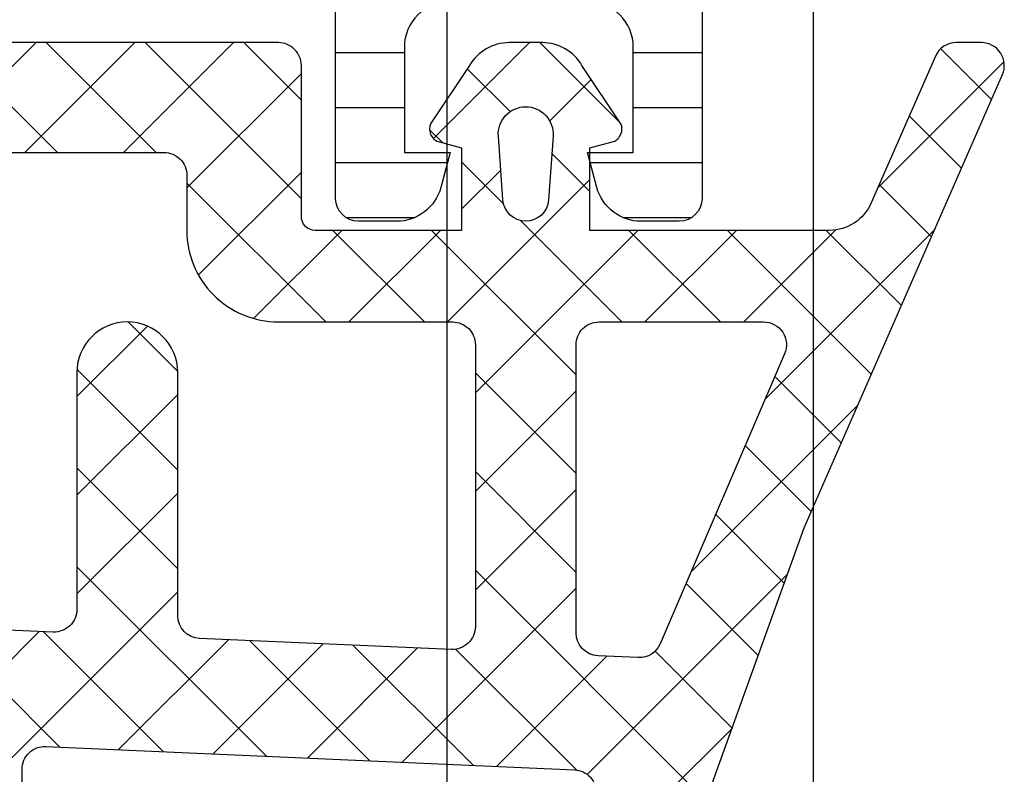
# Model space of a CAD drawing. Header units: millimetres. Extents: x 373037 to 682063, y 76092 to 274210.
# Tile 534 of 552: x 681572 to 681594, y 270400 to 270416. Entities that reach past the tile are written whole.
import ezdxf

# ---------------------------------------------------------------- set-up
doc = ezdxf.new("R2010")
doc.units = ezdxf.units.MM
doc.header["$LTSCALE"] = 100
doc.layers.add('PUDORYS', color=253, linetype='CONTINUOUS')
pattern_1 = [(135, (679960.638258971, 248348.1544064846), (-1.077630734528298, -1.077630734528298), []), (225, (679960.638258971, 248348.1544064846), (1.077630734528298, -1.077630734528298), [])]

msp = doc.modelspace()

# ---------------------------------------------------------------- hatches: boundary and pattern name
at = {"layer": 'PUDORYS', "true_color": 0x939598}
h = msp.add_hatch(dxfattribs=at)
h.set_pattern_fill('LINIE', color=252, scale=1.2, angle=180, style=0)
h.set_pattern_definition([(180, (681592.580932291, 270435.9479546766), (-1.469551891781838e-16, -1.2), [])])
edge = h.paths.add_edge_path()
edge.add_arc((681589.0462359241, 270417.9741822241), 0.299999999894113, 89.99792469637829, 179.9979247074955)
edge.add_line((681588.7462359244, 270417.9741930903), (681588.746207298, 270417.1638617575))
edge.add_arc((681588.2462099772, 270417.1638771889), 0.4999973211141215, 269.9976177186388, 359.99823167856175, ccw=False)
edge.add_line((681588.246189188, 270416.6638798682), (681587.405116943, 270416.6625593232))
edge.add_arc((681587.4051169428, 270416.4625593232), 0.2000000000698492, 90.00000000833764, 180)
edge.add_line((681587.2051169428, 270416.4625593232), (681587.2051169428, 270412.3625593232))
edge.add_arc((681586.7051169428, 270412.3625593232), 0.5, 270.0000000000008, 360, ccw=False)
edge.add_line((681586.7051169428, 270411.8625593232), (681585.8743677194, 270411.8625593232))
edge.add_arc((681585.8743677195, 270412.8625593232), 1, 194.9999999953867, 269.99999999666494, ccw=False)
edge.add_line((681584.9084418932, 270412.6037402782), (681584.7051169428, 270413.3625593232))
edge.add_line((681584.7051169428, 270413.3625593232), (681585.7051169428, 270413.3625593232))
edge.add_line((681585.7051169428, 270413.3625593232), (681585.7051169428, 270415.6625593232))
edge.add_arc((681584.7009904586, 270415.6608500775), 1.004127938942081, 0.09753001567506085, 89.76591227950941)
edge.add_line((681584.7050929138, 270416.6649696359), (681581.7052145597, 270416.6649696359))
edge.add_arc((681581.7092429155, 270415.6608502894), 1.004127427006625, 90.22985967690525, 179.902482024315)
edge.add_line((681580.7051169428, 270415.6625593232), (681580.7051169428, 270413.3625593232))
edge.add_line((681580.7051169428, 270413.3625593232), (681581.7051169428, 270413.3625593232))
edge.add_line((681581.7051169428, 270413.3625593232), (681581.5017919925, 270412.6037402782))
edge.add_arc((681580.5358661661, 270412.8625593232), 1.000000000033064, 270.00000000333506, 345.00000000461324, ccw=False)
edge.add_line((681580.5358661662, 270411.8625593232), (681579.7051169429, 270411.8625593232))
edge.add_arc((681579.7051169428, 270412.3625593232), 0.5, 180, 270, ccw=False)
edge.add_line((681579.2051169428, 270412.3625593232), (681579.2051169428, 270416.4625593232))
edge.add_arc((681579.000943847, 270416.4608307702), 0.2041804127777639, 0.4850610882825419, 88.84413105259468)
edge.add_line((681579.0050626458, 270416.6649696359), (681553.1636958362, 270416.6649925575))
edge.add_arc((681553.1637112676, 270417.1649898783), 0.499997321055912, 179.9976177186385, 269.99823168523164, ccw=False)
edge.add_line((681552.6637139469, 270417.1650106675), (681552.6637425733, 270417.9753420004))
edge.add_arc((681552.3637425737, 270417.9753528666), 0.3000000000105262, 359.997924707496, 449.9979247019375)
edge.add_line((681552.3637534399, 270418.2753528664), (681549.9637550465, 270418.2751078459))
edge.add_arc((681549.963770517, 270418.775103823), 0.4999959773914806, 179.9976222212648, 269.9982271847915, ccw=False)
edge.add_line((681549.46377454, 270418.7751245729), (681549.4639011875, 270422.2516660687))
edge.add_arc((681550.4537141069, 270422.1093195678), 0.9999960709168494, 57.27090860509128, 171.8163166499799, ccw=False)
edge.add_line((681550.9943795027, 270422.9505526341), (681553.2779885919, 270421.6320002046))
edge.add_arc((681553.5280042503, 270422.0650038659), 0.4999999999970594, 239.9979280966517, 269.9978647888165)
edge.add_line((681553.527985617, 270421.5650038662), (681587.8822543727, 270421.5639175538))
edge.add_arc((681587.8822719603, 270422.0639175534), 0.4999999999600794, 269.9979846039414, 299.9979213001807)
edge.add_line((681588.1322562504, 270421.6308957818), (681590.4159608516, 270422.9492827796))
edge.add_arc((681590.9565653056, 270422.108010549), 0.9999960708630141, 8.179532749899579, 122.7249408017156, ccw=False)
edge.add_line((681591.9463885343, 270422.2502853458), (681591.9462618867, 270418.7737438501))
edge.add_arc((681591.4462659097, 270418.7737593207), 0.4999959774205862, 269.99762221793, 359.99822717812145, ccw=False)
edge.add_line((681591.4462451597, 270418.2737633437), (681589.0462467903, 270418.2741822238))
edge = h.paths.add_edge_path(flags=16)
edge.add_line((681564.8551231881, 270418.4644578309), (681564.8551231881, 270419.7644519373))
edge.add_arc((681564.3551268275, 270419.7644555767), 0.499996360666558, 359.9995829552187, 450.0004170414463)
edge.add_line((681564.3551231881, 270420.2644519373), (681555.5051292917, 270420.2644519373))
edge.add_arc((681555.5051256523, 270419.7644555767), 0.499996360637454, 89.99958295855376, 180.0004170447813)
edge.add_line((681555.0051292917, 270419.7644519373), (681555.0051292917, 270418.464457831))
edge.add_arc((681555.5051292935, 270418.4644412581), 0.500000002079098, 179.9981008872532, 269.9999997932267)
edge.add_line((681555.5051292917, 270417.9644412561), (681564.3551231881, 270417.9644412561))
edge.add_arc((681564.3551231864, 270418.4644412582), 0.5000000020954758, 270.0000002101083, 360.0018990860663)
edge = h.paths.add_edge_path(flags=16)
edge.add_arc((681575.055129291, 270418.4644412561), 0.5, 270, 360)
edge.add_line((681575.555129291, 270418.4644412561), (681575.555129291, 270419.7644519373))
edge.add_arc((681575.055129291, 270419.7644519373), 0.5, 0, 90)
edge.add_line((681575.055129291, 270420.2644519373), (681566.3551231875, 270420.2644519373))
edge.add_arc((681566.3551231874, 270419.7644519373), 0.5, 90, 180)
edge.add_line((681565.8551231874, 270419.7644519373), (681565.8551231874, 270418.4644412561))
edge.add_arc((681566.3551231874, 270418.4644412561), 0.5, 180, 270)
edge.add_line((681566.3551231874, 270417.9644412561), (681575.0551292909, 270417.9644412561))
edge = h.paths.add_edge_path(flags=16)
edge.add_arc((681577.0551256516, 270419.7644555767), 0.499996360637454, 89.99958295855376, 180.0004170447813)
edge.add_line((681576.555129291, 270419.7644519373), (681576.555129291, 270418.464457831))
edge.add_arc((681577.0551292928, 270418.4644412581), 0.500000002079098, 179.9981008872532, 269.9999997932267)
edge.add_line((681577.055129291, 270417.9644412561), (681585.9051384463, 270417.9644412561))
edge.add_arc((681585.9051384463, 270418.4644259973), 0.4999847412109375, 270, 360)
edge.add_line((681586.4051231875, 270418.4644259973), (681586.4051231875, 270419.7644366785))
edge.add_arc((681585.9051079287, 270419.7644366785), 0.5000152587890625, 0, 90)
edge.add_line((681585.9051079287, 270420.2644519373), (681577.055129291, 270420.2644519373))
h = msp.add_hatch(dxfattribs=at)
h.set_pattern_fill('ANSI37', color=252, scale=0.48, angle=90, style=0)
h.set_pattern_definition(pattern_1)
edge = h.paths.add_edge_path(flags=16)
edge.add_line((681582.8575962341, 270412.3292867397), (681582.7578522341, 270413.7221407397))
edge.add_arc((681583.3563191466, 270413.7649982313), 0.5999995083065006, 89.99999164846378, 184.0960805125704, ccw=False)
edge.add_arc((681583.3563193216, 270413.7649982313), 0.5999995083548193, -4.096080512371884, 90.00000835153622, ccw=False)
edge.add_line((681583.9547862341, 270413.7221407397), (681583.8550422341, 270412.3292867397))
edge.add_arc((681583.356319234, 270412.3650012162), 0.5000001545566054, 184.096064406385, 355.9039355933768, ccw=False)
edge = h.paths.add_edge_path(flags=16)
edge.add_arc((681584.9563158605, 270409.1649931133), 0.4999996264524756, 89.99995719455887, 180.0000428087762, ccw=False)
edge.add_line((681584.9563162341, 270409.6649927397), (681588.550001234, 270409.6649927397))
edge.add_arc((681588.5500012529, 270409.1649924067), 0.5000003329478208, -23.218026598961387, 90.00000216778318, ccw=False)
edge.add_line((681589.009507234, 270408.9678767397), (681586.293629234, 270402.6367747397))
edge.add_arc((681585.8341238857, 270402.8338906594), 0.4999998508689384, 267.4998893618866, 336.78191820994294, ccw=False)
edge.add_line((681585.812313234, 270402.3343667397), (681584.934506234, 270402.3726927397))
edge.add_arc((681584.9563157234, 270402.8722163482), 0.4999994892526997, 179.9999551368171, 267.5000208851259, ccw=False)
edge.add_line((681584.4563162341, 270402.8722167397), (681584.4563162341, 270409.1649927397))
edge = h.paths.add_edge_path(flags=16)
edge.add_line((681559.402397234, 270403.7568307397), (681555.253727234, 270412.6536837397))
edge.add_arc((681555.706880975, 270412.8649928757), 0.4999998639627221, 89.99997032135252, 205.0000079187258, ccw=False)
edge.add_line((681555.7068812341, 270413.3649927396), (681565.056316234, 270413.3649927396))
edge.add_arc((681565.0563166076, 270412.8649931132), 0.4999996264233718, -4.280877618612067e-05, 90.00004280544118, ccw=False)
edge.add_line((681565.556316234, 270412.8649927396), (681565.556316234, 270403.7410697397))
edge.add_arc((681565.0563161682, 270403.7410699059), 0.5000000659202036, 267.4999727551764, 359.999980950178, ccw=False)
edge.add_line((681565.0345062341, 270403.2415457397), (681559.8337422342, 270403.4686157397))
edge.add_arc((681559.8555519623, 270403.9681411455), 0.5000012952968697, 205.0000919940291, 267.5000025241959, ccw=False)
edge = h.paths.add_edge_path(flags=16)
edge.add_arc((681568.2563158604, 270412.8649931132), 0.4999996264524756, 89.99995719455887, 180.0000428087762, ccw=False)
edge.add_line((681568.256316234, 270413.3649927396), (681575.4563162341, 270413.3649927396))
edge.add_arc((681575.4563166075, 270412.8649931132), 0.4999996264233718, -4.280877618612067e-05, 90.00004280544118, ccw=False)
edge.add_line((681575.9563162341, 270412.8649927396), (681575.9563162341, 270411.6649927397))
edge.add_arc((681577.9563147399, 270411.6649912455), 1.999998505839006, 179.9999571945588, 270.0000428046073)
edge.add_line((681577.9563162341, 270409.6649927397), (681581.7563162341, 270409.6649927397))
edge.add_arc((681581.7563166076, 270409.1649931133), 0.4999996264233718, -4.280877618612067e-05, 90.00004280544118, ccw=False)
edge.add_line((681582.256316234, 270409.1649927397), (681582.256316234, 270403.0119317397))
edge.add_arc((681581.756316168, 270403.011931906), 0.5000000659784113, 267.4999727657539, 359.999980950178, ccw=False)
edge.add_line((681581.7345062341, 270402.5124077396), (681576.2345062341, 270402.7525427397))
edge.add_arc((681576.2563157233, 270403.2520663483), 0.4999994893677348, 179.9999551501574, 267.50002088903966, ccw=False)
edge.add_line((681575.756316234, 270403.2520667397), (681575.756316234, 270408.5649927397))
edge.add_arc((681574.656316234, 270408.5649927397), 1.100000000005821, 0, 180)
edge.add_line((681573.556316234, 270408.5649927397), (681573.556316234, 270403.3917817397))
edge.add_arc((681573.0563161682, 270403.3917819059), 0.5000000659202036, 267.4999727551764, 359.999980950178, ccw=False)
edge.add_line((681573.0345062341, 270402.8922577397), (681568.2345062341, 270403.1018307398))
edge.add_arc((681568.2563157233, 270403.6013543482), 0.4999994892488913, 179.9999551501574, 267.50002089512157, ccw=False)
edge.add_line((681567.756316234, 270403.6013547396), (681567.756316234, 270412.8649927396))
edge = h.paths.add_edge_path()
edge.add_line((681553.043263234, 270411.4785357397), (681557.141112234, 270402.6906697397))
edge.add_ellipse((681559.8600376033, 270403.9585272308), major_axis=(-3.00000296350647, 0), ratio=1, start_angle=25.00003062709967, end_angle=87.49994116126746)
edge.add_line((681559.729176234, 270400.9613797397), (681560.378126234, 270400.9330457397))
edge.add_ellipse((681560.3563167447, 270400.4335221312), major_axis=(-0.4999994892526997, 0), ratio=1, start_angle=179.9999551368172, end_angle=267.5000208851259, ccw=False)
edge.add_line((681560.856316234, 270400.4335217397), (681560.856316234, 270399.4649927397))
edge.add_ellipse((681560.9563161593, 270399.464992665), major_axis=(-0.09999992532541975, 0), ratio=1, start_angle=-4.282211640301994e-05, end_angle=90.00004278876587)
edge.add_line((681560.9563162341, 270399.3649927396), (681561.556316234, 270399.3649927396))
edge.add_ellipse((681561.5563163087, 270399.464992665), major_axis=(-0.09999992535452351, 0), ratio=1, start_angle=89.99995722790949, end_angle=180.0000428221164)
edge.add_line((681561.656316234, 270399.4649927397), (681561.656316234, 270400.3680307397))
edge.add_ellipse((681562.1563162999, 270400.3680305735), major_axis=(-0.5000000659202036, 0), ratio=1, start_angle=267.4999727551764, end_angle=359.99998095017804, ccw=False)
edge.add_line((681562.1781262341, 270400.8675547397), (681571.0784202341, 270400.4737167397))
edge.add_ellipse((681571.0563161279, 270399.9742054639), major_axis=(-0.5000001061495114, 0), ratio=1, start_angle=179.9999170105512, end_angle=267.4662307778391, ccw=False)
edge.add_line((681571.556316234, 270399.9742047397), (681571.556316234, 270399.3649927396))
edge.add_ellipse((681571.6563161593, 270399.3649926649), major_axis=(-0.09999992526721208, 0), ratio=1, start_angle=-4.28221165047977e-05, end_angle=90.00004280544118)
edge.add_line((681571.656316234, 270399.2649927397), (681572.256316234, 270399.2649927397))
edge.add_ellipse((681572.2563163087, 270399.3649926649), major_axis=(-0.09999992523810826, 0), ratio=1, start_angle=89.9999571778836, end_angle=180.0000428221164)
edge.add_line((681572.356316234, 270399.3649927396), (681572.356316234, 270399.8945547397))
edge.add_ellipse((681572.8563167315, 270399.8945550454), major_axis=(-0.5000004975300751, 0), ratio=1, start_angle=-92.53369799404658, end_angle=3.503136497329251e-05, ccw=False)
edge.add_line((681572.8784202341, 270400.3940667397), (681584.4186452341, 270399.8834107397))
edge.add_ellipse((681584.3968357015, 270399.383886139), major_axis=(-0.5000004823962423, 0), ratio=1, start_angle=176.7829426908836, end_angle=267.50002091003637, ccw=False)
edge.add_line((681584.8960482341, 270399.3558267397), (681584.607485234, 270394.2220837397))
edge.add_ellipse((681584.197067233, 270394.3376391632), major_axis=(-0.4263754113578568, 0), ratio=1, start_angle=20.758972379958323, end_angle=164.2751455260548, ccw=False)
edge.add_line((681583.798372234, 270394.1865157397), (681583.799612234, 270394.4191187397))
edge.add_line((681583.7996122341, 270394.4191187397), (681584.0977502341, 270396.3016977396))
edge.add_line((681584.0977502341, 270396.3016977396), (681583.6973242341, 270399.1509827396))
edge.add_ellipse((681583.4002436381, 270399.109232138), major_axis=(-0.2999999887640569, 0), ratio=1, start_angle=187.9997440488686, end_angle=304.5977463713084)
edge.add_ellipse((681584.9333570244, 270396.8866610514), major_axis=(-3.000047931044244, 0), ratio=1, start_angle=-55.40235871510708, end_angle=18.00842457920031)
edge.add_line((681582.0802782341, 270395.9591757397), (681582.7138542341, 270393.7042847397))
edge.add_ellipse((681583.4890667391, 270393.8652142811), major_axis=(-0.791740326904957, 0), ratio=1, start_angle=11.72768979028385, end_angle=83.20165374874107)
edge.add_line((681583.3953442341, 270393.0790407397), (681584.4535542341, 270393.0778197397))
edge.add_ellipse((681584.3244299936, 270394.2569059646), major_axis=(-1.186135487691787, 0), ratio=1, start_angle=96.24967815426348, end_angle=161.3444235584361)
edge.add_line((681585.4482442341, 270393.8774867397), (681586.5425772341, 270397.1188267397))
edge.add_line((681586.5425772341, 270397.1188267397), (681589.4323552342, 270405.1686217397))
edge.add_line((681589.432355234, 270405.1686217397), (681593.765164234, 270415.0664987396))
edge.add_ellipse((681593.3061552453, 270415.2647688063), major_axis=(-0.5000002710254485, 0), ratio=1, start_angle=156.6379505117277, end_angle=269.9334236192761)
edge.add_line((681593.3067362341, 270415.7647687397), (681592.760035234, 270415.7654037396))
edge.add_ellipse((681592.7594549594, 270415.2654036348), major_axis=(-0.5000004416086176, 0), ratio=1, start_angle=269.9335054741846, end_angle=336.0791754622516)
edge.add_line((681592.302401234, 270415.4681407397), (681590.900645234, 270412.2641377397))
edge.add_ellipse((681589.9845041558, 270412.6649920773), major_axis=(-0.9999993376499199, 0), ratio=1, start_angle=89.99994718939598, end_angle=156.368385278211, ccw=False)
edge.add_line((681589.984503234, 270411.6649927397), (681584.756561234, 270411.6649927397))
edge.add_line((681584.756561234, 270411.6649927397), (681584.7565522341, 270413.4644717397))
edge.add_line((681584.7565522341, 270413.4644717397), (681585.2713532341, 270413.6024137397))
edge.add_ellipse((681585.1565879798, 270413.8795677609), major_axis=(-0.2999756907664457, 0), ratio=1, start_angle=112.4937002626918, end_angle=202.5035666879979)
edge.add_line((681585.4337222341, 270413.9943807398), (681584.5845552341, 270415.2645077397))
edge.add_ellipse((681583.7186910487, 270414.7647869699), major_axis=(-0.9997207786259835, 0), ratio=1, start_angle=209.9907606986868, end_angle=270.0076118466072)
edge.add_line((681583.718558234, 270415.7645077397), (681582.994197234, 270415.7644767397))
edge.add_ellipse((681582.9944052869, 270414.7647389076), major_axis=(-0.9997378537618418, 0), ratio=1, start_angle=270.0119236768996, end_angle=330.0086750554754)
edge.add_line((681582.1285312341, 270415.2644767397), (681581.2793642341, 270413.9943807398))
edge.add_ellipse((681581.5565117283, 270413.8795688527), major_axis=(-0.2999875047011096, 0), ratio=1, start_angle=-22.50240616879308, end_angle=67.5013961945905)
edge.add_line((681581.441718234, 270413.6024137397), (681581.956534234, 270413.4644417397))
edge.add_line((681581.9565342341, 270413.4644417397), (681581.9565422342, 270411.6649927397))
edge.add_line((681581.956542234, 270411.6649927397), (681578.7563152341, 270411.6649927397))
edge.add_ellipse((681578.7563150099, 270411.9649925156), major_axis=(-0.2999997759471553, 0), ratio=1, start_angle=-4.279988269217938e-05, end_angle=90.00004280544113, ccw=False)
edge.add_line((681578.4563152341, 270411.9649927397), (681578.4563152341, 270415.2649887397))
edge.add_ellipse((681577.9563156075, 270415.2649891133), major_axis=(-0.4999996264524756, 0), ratio=1, start_angle=179.9999571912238, end_angle=270.0000428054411)
edge.add_line((681577.9563152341, 270415.7649887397), (681551.0586932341, 270415.7649887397))
edge.add_line((681551.0586932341, 270415.7649887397), (681550.1635752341, 270414.2145967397))
edge.add_ellipse((681550.5965877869, 270413.9645966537), major_axis=(-0.4999999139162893, 0), ratio=1, start_angle=-30.0000170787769, end_angle=89.99993665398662)
edge.add_line((681550.5965872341, 270413.4645967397), (681550.5965872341, 270411.7672257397))
edge.add_line((681550.5965872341, 270411.7672257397), (681552.590109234, 270411.7672257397))
edge.add_ellipse((681552.5901095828, 270411.2672254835), major_axis=(-0.5000002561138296, 0), ratio=1, start_angle=205.0001285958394, end_angle=270.00003995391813, ccw=False)
h = msp.add_hatch(dxfattribs=at)
h.set_pattern_fill('ANSI37', color=252, scale=0.48, angle=90, style=0)
h.set_pattern_definition(pattern_1)
edge = h.paths.add_edge_path(flags=16)
edge.add_line((681582.8575962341, 270412.3292865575), (681582.7578522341, 270413.7221405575))
edge.add_arc((681583.3563191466, 270413.7649980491), 0.5999995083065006, 89.99999164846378, 184.0960805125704, ccw=False)
edge.add_arc((681583.3563193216, 270413.7649980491), 0.5999995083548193, -4.096080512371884, 90.00000835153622, ccw=False)
edge.add_line((681583.9547862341, 270413.7221405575), (681583.8550422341, 270412.3292865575))
edge.add_arc((681583.356319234, 270412.365001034), 0.5000001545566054, 184.096064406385, 355.9039355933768, ccw=False)
edge = h.paths.add_edge_path(flags=16)
edge.add_arc((681584.9563158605, 270409.1649929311), 0.4999996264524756, 89.99995719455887, 180.0000428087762, ccw=False)
edge.add_line((681584.9563162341, 270409.6649925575), (681588.550001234, 270409.6649925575))
edge.add_arc((681588.5500012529, 270409.1649922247), 0.5000003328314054, -23.21802661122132, 90.00000216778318, ccw=False)
edge.add_line((681589.009507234, 270408.9678765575), (681586.293629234, 270402.6367745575))
edge.add_arc((681585.8341238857, 270402.8338904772), 0.4999998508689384, 267.4998893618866, 336.78191820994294, ccw=False)
edge.add_line((681585.812313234, 270402.3343665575), (681584.934506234, 270402.3726925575))
edge.add_arc((681584.9563157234, 270402.8722161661), 0.4999994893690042, 179.9999551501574, 267.5000208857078, ccw=False)
edge.add_line((681584.4563162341, 270402.8722165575), (681584.4563162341, 270409.1649925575))
edge = h.paths.add_edge_path(flags=16)
edge.add_line((681559.402397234, 270403.7568305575), (681555.253727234, 270412.6536835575))
edge.add_arc((681555.706880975, 270412.8649926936), 0.4999998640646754, 89.99997032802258, 205.0000079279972, ccw=False)
edge.add_line((681555.7068812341, 270413.3649925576), (681565.056316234, 270413.3649925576))
edge.add_arc((681565.0563166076, 270412.8649929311), 0.4999996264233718, -4.280877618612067e-05, 90.00004280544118, ccw=False)
edge.add_line((681565.556316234, 270412.8649925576), (681565.556316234, 270403.7410695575))
edge.add_arc((681565.0563161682, 270403.7410697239), 0.5000000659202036, 267.4999727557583, 359.9999809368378, ccw=False)
edge.add_line((681565.0345062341, 270403.2415455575), (681559.8337422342, 270403.4686155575))
edge.add_arc((681559.8555519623, 270403.9681409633), 0.5000012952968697, 205.0000919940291, 267.5000025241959, ccw=False)
edge = h.paths.add_edge_path(flags=16)
edge.add_arc((681568.2563158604, 270412.8649929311), 0.4999996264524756, 89.99995719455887, 180.0000428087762, ccw=False)
edge.add_line((681568.256316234, 270413.3649925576), (681575.4563162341, 270413.3649925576))
edge.add_arc((681575.4563166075, 270412.8649929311), 0.4999996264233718, -4.280877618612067e-05, 90.00004280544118, ccw=False)
edge.add_line((681575.9563162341, 270412.8649925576), (681575.9563162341, 270411.6649925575))
edge.add_arc((681577.9563147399, 270411.6649910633), 1.999998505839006, 179.9999571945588, 270.0000428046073)
edge.add_line((681577.9563162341, 270409.6649925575), (681581.7563162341, 270409.6649925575))
edge.add_arc((681581.7563166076, 270409.1649929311), 0.4999996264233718, -4.280877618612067e-05, 90.00004280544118, ccw=False)
edge.add_line((681582.256316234, 270409.1649925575), (681582.256316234, 270403.0119315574))
edge.add_arc((681581.7563161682, 270403.0119317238), 0.500000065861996, 267.4999727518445, 359.9999809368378, ccw=False)
edge.add_line((681581.7345062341, 270402.5124075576), (681576.2345062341, 270402.7525425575))
edge.add_arc((681576.2563157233, 270403.252066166), 0.4999994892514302, 179.9999551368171, 267.50002088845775, ccw=False)
edge.add_line((681575.756316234, 270403.2520665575), (681575.756316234, 270408.5649925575))
edge.add_arc((681574.656316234, 270408.5649925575), 1.100000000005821, 0, 180)
edge.add_line((681573.556316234, 270408.5649925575), (681573.556316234, 270403.3917815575))
edge.add_arc((681573.0563161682, 270403.3917817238), 0.5000000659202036, 267.4999727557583, 359.9999809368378, ccw=False)
edge.add_line((681573.0345062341, 270402.8922575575), (681568.2345062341, 270403.1018305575))
edge.add_arc((681568.2563157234, 270403.6013541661), 0.4999994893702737, 179.9999551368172, 267.50002088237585, ccw=False)
edge.add_line((681567.756316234, 270403.6013545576), (681567.756316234, 270412.8649925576))
edge = h.paths.add_edge_path()
edge.add_line((681553.043263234, 270411.4785355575), (681557.141112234, 270402.6906695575))
edge.add_ellipse((681559.8600376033, 270403.9585270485), major_axis=(-3.00000296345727, 0), ratio=1, start_angle=25.00003062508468, end_angle=87.49994116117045)
edge.add_line((681559.729176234, 270400.9613795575), (681560.378126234, 270400.9330455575))
edge.add_ellipse((681560.3563167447, 270400.4335219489), major_axis=(-0.4999994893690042, 0), ratio=1, start_angle=179.9999551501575, end_angle=267.5000208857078, ccw=False)
edge.add_line((681560.856316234, 270400.4335215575), (681560.856316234, 270399.4649925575))
edge.add_ellipse((681560.9563161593, 270399.4649924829), major_axis=(-0.09999992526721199, 0), ratio=1, start_angle=-4.275541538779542e-05, end_angle=90.0000428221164)
edge.add_line((681560.9563162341, 270399.3649925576), (681561.556316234, 270399.3649925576))
edge.add_ellipse((681561.5563163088, 270399.4649924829), major_axis=(-0.09999992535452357, 0), ratio=1, start_angle=89.99995719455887, end_angle=180.0000427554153)
edge.add_line((681561.656316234, 270399.4649925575), (681561.656316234, 270400.3680305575))
edge.add_ellipse((681562.1563162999, 270400.3680303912), major_axis=(-0.5000000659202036, 0), ratio=1, start_angle=267.4999727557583, end_angle=359.9999809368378, ccw=False)
edge.add_line((681562.1781262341, 270400.8675545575), (681571.0784202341, 270400.4737165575))
edge.add_ellipse((681571.0563161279, 270399.9742052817), major_axis=(-0.5000001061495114, 0), ratio=1, start_angle=179.9999170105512, end_angle=267.4662307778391, ccw=False)
edge.add_line((681571.556316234, 270399.9742045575), (681571.556316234, 270399.3649925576))
edge.add_ellipse((681571.6563161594, 270399.3649924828), major_axis=(-0.09999992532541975, 0), ratio=1, start_angle=-4.282211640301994e-05, end_angle=90.00004277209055)
edge.add_line((681571.656316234, 270399.2649925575), (681572.256316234, 270399.2649925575))
edge.add_ellipse((681572.2563163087, 270399.3649924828), major_axis=(-0.09999992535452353, 0), ratio=1, start_angle=89.99995721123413, end_angle=180.0000428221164)
edge.add_line((681572.356316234, 270399.3649925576), (681572.356316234, 270399.8945545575))
edge.add_ellipse((681572.8563167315, 270399.8945548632), major_axis=(-0.5000004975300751, 0), ratio=1, start_angle=-92.53369799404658, end_angle=3.503136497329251e-05, ccw=False)
edge.add_line((681572.8784202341, 270400.3940665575), (681584.4186452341, 270399.8834105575))
edge.add_ellipse((681584.3968357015, 270399.3838859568), major_axis=(-0.5000004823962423, 0), ratio=1, start_angle=176.7829426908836, end_angle=267.50002091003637, ccw=False)
edge.add_line((681584.8960482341, 270399.3558265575), (681584.607485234, 270394.2220835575))
edge.add_ellipse((681584.197067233, 270394.3376389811), major_axis=(-0.4263754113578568, 0), ratio=1, start_angle=20.758972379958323, end_angle=164.2751455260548, ccw=False)
edge.add_line((681583.798372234, 270394.1865155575), (681583.799612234, 270394.4191185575))
edge.add_line((681583.7996122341, 270394.4191185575), (681584.0977502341, 270396.3016975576))
edge.add_line((681584.0977502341, 270396.3016975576), (681583.6973242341, 270399.1509825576))
edge.add_ellipse((681583.4002436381, 270399.109231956), major_axis=(-0.2999999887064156, 0), ratio=1, start_angle=187.9997440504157, end_angle=304.5977463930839)
edge.add_ellipse((681584.9333570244, 270396.8866608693), major_axis=(-3.000047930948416, 0), ratio=1, start_angle=-55.40235871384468, end_angle=18.00842458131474)
edge.add_line((681582.0802782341, 270395.9591755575), (681582.7138542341, 270393.7042845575))
edge.add_ellipse((681583.4890667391, 270393.8652140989), major_axis=(-0.791740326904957, 0), ratio=1, start_angle=11.72768979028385, end_angle=83.20165374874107)
edge.add_line((681583.3953442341, 270393.0790405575), (681584.4535542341, 270393.0778195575))
edge.add_ellipse((681584.3244299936, 270394.2569057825), major_axis=(-1.186135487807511, 0), ratio=1, start_angle=96.2496781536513, end_angle=161.3444235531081)
edge.add_line((681585.4482442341, 270393.8774865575), (681586.5425772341, 270397.1188265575))
edge.add_line((681586.5425772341, 270397.1188265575), (681589.4323552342, 270405.1686215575))
edge.add_line((681589.432355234, 270405.1686215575), (681593.765164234, 270415.0664985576))
edge.add_ellipse((681593.3061552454, 270415.2647686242), major_axis=(-0.5000002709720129, 0), ratio=1, start_angle=156.6379505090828, end_angle=269.9334236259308)
edge.add_line((681593.3067362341, 270415.7647685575), (681592.760035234, 270415.7654035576))
edge.add_ellipse((681592.7594549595, 270415.2654034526), major_axis=(-0.5000004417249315, 0), ratio=1, start_angle=269.9335054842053, end_angle=336.0791754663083)
edge.add_line((681592.302401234, 270415.4681405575), (681590.900645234, 270412.2641375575))
edge.add_ellipse((681589.9845041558, 270412.6649918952), major_axis=(-0.9999993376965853, 0), ratio=1, start_angle=89.99994718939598, end_angle=156.3683852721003, ccw=False)
edge.add_line((681589.984503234, 270411.6649925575), (681584.756561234, 270411.6649925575))
edge.add_line((681584.756561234, 270411.6649925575), (681584.7565522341, 270413.4644715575))
edge.add_line((681584.7565522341, 270413.4644715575), (681585.2713532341, 270413.6024135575))
edge.add_ellipse((681585.1565879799, 270413.8795675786), major_axis=(-0.2999756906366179, 0), ratio=1, start_angle=112.4937002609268, end_angle=202.5035666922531)
edge.add_line((681585.4337222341, 270413.9943805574), (681584.5845552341, 270415.2645075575))
edge.add_ellipse((681583.7186910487, 270414.7647867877), major_axis=(-0.9997207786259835, 0), ratio=1, start_angle=209.9907606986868, end_angle=270.0076118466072)
edge.add_line((681583.718558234, 270415.7645075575), (681582.994197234, 270415.7644765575))
edge.add_ellipse((681582.9944052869, 270414.7647387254), major_axis=(-0.9997378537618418, 0), ratio=1, start_angle=270.0119236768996, end_angle=330.0086750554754)
edge.add_line((681582.1285312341, 270415.2644765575), (681581.2793642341, 270413.9943805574))
edge.add_ellipse((681581.5565117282, 270413.8795686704), major_axis=(-0.2999875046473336, 0), ratio=1, start_angle=-22.50240617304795, end_angle=67.5013961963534)
edge.add_line((681581.441718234, 270413.6024135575), (681581.956534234, 270413.4644415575))
edge.add_line((681581.9565342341, 270413.4644415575), (681581.9565422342, 270411.6649925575))
edge.add_line((681581.956542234, 270411.6649925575), (681578.7563152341, 270411.6649925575))
edge.add_ellipse((681578.7563150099, 270411.9649923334), major_axis=(-0.2999997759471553, 0), ratio=1, start_angle=-4.279988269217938e-05, end_angle=90.00004280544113, ccw=False)
edge.add_line((681578.4563152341, 270411.9649925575), (681578.4563152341, 270415.2649885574))
edge.add_ellipse((681577.9563156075, 270415.264988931), major_axis=(-0.4999996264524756, 0), ratio=1, start_angle=179.9999571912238, end_angle=270.0000428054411)
edge.add_line((681577.9563152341, 270415.7649885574), (681551.0586932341, 270415.7649885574))
edge.add_line((681551.0586932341, 270415.7649885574), (681550.1635752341, 270414.2145965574))
edge.add_ellipse((681550.5965877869, 270413.9645964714), major_axis=(-0.4999999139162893, 0), ratio=1, start_angle=-30.0000170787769, end_angle=89.99993665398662)
edge.add_line((681550.5965872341, 270413.4645965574), (681550.5965872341, 270411.7672255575))
edge.add_line((681550.5965872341, 270411.7672255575), (681552.590109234, 270411.7672255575))
edge.add_ellipse((681552.5901095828, 270411.2672253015), major_axis=(-0.5000002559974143, 0), ratio=1, start_angle=205.000128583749, end_angle=270.00003995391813, ccw=False)

# ---------------------------------------------------------------- linework, layer by layer
at = {"layer": 'PUDORYS', "color": 252, "ltscale": 15, "true_color": 0x939598}
for points in [[(655063.636877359, 249619.1544343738), (681589.639597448, 249619.1544343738), (681589.639597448, 273245.1544306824), (655063.636877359, 273245.1544306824)], [(681581.6396141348, 273237.1544306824), (655071.6368773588, 273237.1544306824), (655071.6368773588, 249627.1544343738), (681581.6396141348, 249627.1544343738)]]:
    msp.add_lwpolyline(points, close=True, dxfattribs=at)
at = {"layer": 'PUDORYS', "color": 252, "true_color": 0x939598}
for points in [[(681581.7052145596, 270416.6649696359, 0.4125410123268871), (681580.7051169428, 270415.6625593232), (681580.7051169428, 270413.3625593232), (681581.7051169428, 270413.3625593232), (681581.5017919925, 270412.6037402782, -0.3394542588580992), (681580.5358661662, 270411.8625593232), (681579.7051169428, 270411.8625593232, -0.414213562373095), (681579.2051169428, 270412.3625593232), (681579.2051169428, 270416.4625593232, 0.4058498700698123)], [(681587.2051169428, 270416.4625593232), (681587.2051169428, 270412.3625593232, -0.414213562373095), (681586.7051169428, 270411.8625593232), (681585.8743677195, 270411.8625593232, -0.3394542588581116), (681584.9084418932, 270412.6037402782), (681584.7051169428, 270413.3625593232), (681585.7051169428, 270413.3625593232), (681585.7051169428, 270415.6625593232, 0.4125193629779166), (681584.7050929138, 270416.6649696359)], [(681568.256316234, 270413.3649927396), (681575.4563162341, 270413.3649927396), (681575.4563162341, 270413.3649927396, -0.414214), (681575.9563162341, 270412.8649927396), (681575.9563162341, 270411.6649927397), (681575.9563162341, 270411.6649927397, 0.414214), (681577.9563162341, 270409.6649927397), (681581.756316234, 270409.6649927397), (681581.756316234, 270409.6649927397, -0.414214), (681582.256316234, 270409.1649927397), (681582.256316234, 270403.0119317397), (681582.256316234, 270403.0119317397, -0.427052), (681581.7345062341, 270402.5124077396), (681576.2345062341, 270402.7525427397), (681576.2345062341, 270402.7525427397, -0.401491), (681575.756316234, 270403.2520667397), (681575.756316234, 270408.5649927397), (681575.756316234, 270408.5649927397, 1), (681573.556316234, 270408.5649927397), (681573.556316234, 270403.3917817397), (681573.556316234, 270403.3917817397, -0.427052), (681573.0345062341, 270402.8922577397), (681568.2345062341, 270403.1018307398)], [(681568.256316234, 270413.3649925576), (681575.4563162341, 270413.3649925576), (681575.4563162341, 270413.3649925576, -0.414214), (681575.9563162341, 270412.8649925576), (681575.9563162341, 270411.6649925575), (681575.9563162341, 270411.6649925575, 0.414214), (681577.9563162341, 270409.6649925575), (681581.756316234, 270409.6649925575), (681581.756316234, 270409.6649925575, -0.414214), (681582.256316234, 270409.1649925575), (681582.256316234, 270403.0119315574), (681582.256316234, 270403.0119315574, -0.427052), (681581.7345062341, 270402.5124075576), (681576.2345062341, 270402.7525425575), (681576.2345062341, 270402.7525425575, -0.401491), (681575.756316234, 270403.2520665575), (681575.756316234, 270408.5649925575), (681575.756316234, 270408.5649925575, 1), (681573.556316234, 270408.5649925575), (681573.556316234, 270403.3917815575), (681573.556316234, 270403.3917815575, -0.427052), (681573.0345062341, 270402.8922575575), (681568.2345062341, 270403.1018305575)]]:
    msp.add_lwpolyline(points, format="xyb", dxfattribs=at)
at = {"layer": 'PUDORYS', "color": 252, "true_color": 0x939598, "extrusion": (0, 0, -1)}
for points in [[(-681586.5425772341, 270397.1188267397), (-681589.432355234, 270405.1686217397), (-681593.765164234, 270415.0664987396), (-681593.765164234, 270415.0664987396, -0.538982), (-681593.3067362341, 270415.7647687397), (-681592.760035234, 270415.7654037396), (-681592.760035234, 270415.7654037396, -0.296905), (-681592.302401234, 270415.4681407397), (-681590.900645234, 270412.2641377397), (-681590.900645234, 270412.2641377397, 0.297963), (-681589.984503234, 270411.6649927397), (-681584.756561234, 270411.6649927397), (-681584.7565522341, 270413.4644717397), (-681585.2713532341, 270413.6024137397), (-681585.2713532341, 270413.6024137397, -0.414264), (-681585.4337222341, 270413.9943807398), (-681584.5845552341, 270415.2645077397), (-681584.5845552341, 270415.2645077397, -0.268028), (-681583.718558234, 270415.7645077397), (-681582.994197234, 270415.7644767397), (-681582.994197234, 270415.7644767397, -0.267934), (-681582.1285312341, 270415.2644767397), (-681581.2793642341, 270413.9943807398), (-681581.2793642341, 270413.9943807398, -0.414233), (-681581.441718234, 270413.6024137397), (-681581.9565342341, 270413.4644417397), (-681581.956542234, 270411.6649927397), (-681578.7563152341, 270411.6649927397), (-681578.7563152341, 270411.6649927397, 0.414214), (-681578.4563152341, 270411.9649927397), (-681578.4563152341, 270415.2649887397), (-681578.4563152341, 270415.2649887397, -0.414214), (-681577.9563152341, 270415.7649887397), (-681551.0586932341, 270415.7649887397)], [(-681586.5425772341, 270397.1188265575), (-681589.432355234, 270405.1686215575), (-681593.765164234, 270415.0664985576), (-681593.765164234, 270415.0664985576, -0.538982), (-681593.3067362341, 270415.7647685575), (-681592.760035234, 270415.7654035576), (-681592.760035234, 270415.7654035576, -0.296905), (-681592.302401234, 270415.4681405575), (-681590.900645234, 270412.2641375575), (-681590.900645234, 270412.2641375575, 0.297963), (-681589.984503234, 270411.6649925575), (-681584.756561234, 270411.6649925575), (-681584.7565522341, 270413.4644715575), (-681585.2713532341, 270413.6024135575), (-681585.2713532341, 270413.6024135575, -0.414264), (-681585.4337222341, 270413.9943805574), (-681584.5845552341, 270415.2645075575), (-681584.5845552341, 270415.2645075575, -0.268028), (-681583.718558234, 270415.7645075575), (-681582.994197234, 270415.7644765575), (-681582.994197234, 270415.7644765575, -0.267934), (-681582.1285312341, 270415.2644765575), (-681581.2793642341, 270413.9943805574), (-681581.2793642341, 270413.9943805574, -0.414233), (-681581.441718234, 270413.6024135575), (-681581.9565342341, 270413.4644415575), (-681581.956542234, 270411.6649925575), (-681578.7563152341, 270411.6649925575), (-681578.7563152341, 270411.6649925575, 0.414214), (-681578.4563152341, 270411.9649925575), (-681578.4563152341, 270415.2649885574), (-681578.4563152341, 270415.2649885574, -0.414214), (-681577.9563152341, 270415.7649885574), (-681551.0586932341, 270415.7649885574)], [(-681572.356316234, 270399.3649927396), (-681572.356316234, 270399.8945547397), (-681572.356316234, 270399.8945547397, 0.427226), (-681572.8784202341, 270400.3940667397), (-681584.4186452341, 270399.8834107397), (-681584.4186452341, 270399.8834107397, 0.417884), (-681584.8960482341, 270399.3558267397)], [(-681572.356316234, 270399.3649925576), (-681572.356316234, 270399.8945545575), (-681572.356316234, 270399.8945545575, 0.427226), (-681572.8784202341, 270400.3940665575), (-681584.4186452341, 270399.8834105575), (-681584.4186452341, 270399.8834105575, 0.417884), (-681584.8960482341, 270399.3558265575)]]:
    msp.add_lwpolyline(points, format="xyb", dxfattribs=at)
at = {"layer": 'PUDORYS', "color": 252, "true_color": 0x939598}
for points in [[(681582.8575962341, 270412.3292867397), (681582.7578522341, 270413.7221407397), (681582.7578522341, 270413.7221407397, -0.435311), (681583.356319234, 270414.3649977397, -0.435311), (681583.9547862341, 270413.7221407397), (681583.8550422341, 270412.3292867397), (681583.8550422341, 270412.3292867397, -0.930949), (681582.8575962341, 270412.3292867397)], [(681582.8575962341, 270412.3292865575), (681582.7578522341, 270413.7221405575), (681582.7578522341, 270413.7221405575, -0.435311), (681583.356319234, 270414.3649975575, -0.435311), (681583.9547862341, 270413.7221405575), (681583.8550422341, 270412.3292865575), (681583.8550422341, 270412.3292865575, -0.930949), (681582.8575962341, 270412.3292865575)], [(681584.4563162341, 270409.1649927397, -0.414214), (681584.9563162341, 270409.6649927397), (681588.550001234, 270409.6649927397), (681588.550001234, 270409.6649927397, -0.538546), (681589.009507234, 270408.9678767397), (681586.2936292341, 270402.6367747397), (681586.2936292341, 270402.6367747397, -0.311858), (681585.812313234, 270402.3343667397), (681584.934506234, 270402.3726927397), (681584.934506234, 270402.3726927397, -0.401491), (681584.4563162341, 270402.8722167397), (681584.4563162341, 270409.1649927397)], [(681584.4563162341, 270409.1649925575, -0.414214), (681584.9563162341, 270409.6649925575), (681588.550001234, 270409.6649925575), (681588.550001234, 270409.6649925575, -0.538546), (681589.009507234, 270408.9678765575), (681586.2936292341, 270402.6367745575), (681586.2936292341, 270402.6367745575, -0.311858), (681585.812313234, 270402.3343665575), (681584.934506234, 270402.3726925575), (681584.934506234, 270402.3726925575, -0.401491), (681584.4563162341, 270402.8722165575), (681584.4563162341, 270409.1649925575)]]:
    msp.add_lwpolyline(points, format="xyb", close=True, dxfattribs=at)

doc.saveas('drawing.dxf')
